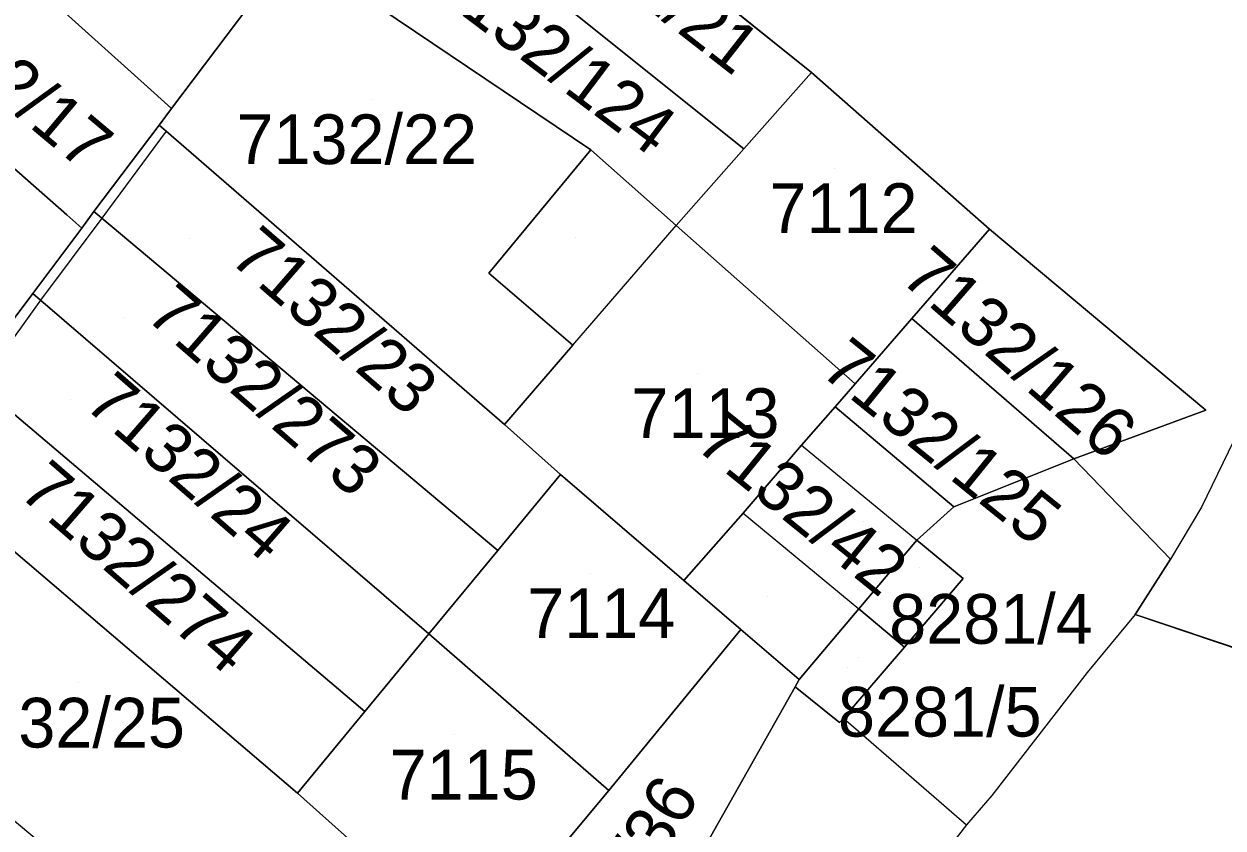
# Model space of a CAD drawing. Extents: x -266199 to -261993, y -1239047 to -1235108.
# Drawn here: x -263472.58 to -263424.41, y -1236209.27 to -1236176.96 of the extents above; entities that cross this region are included whole.
import ezdxf

# ---------------------------------------------------------------- set-up
doc = ezdxf.new("R2010")
doc.units = 0
for name, color, linetype in [('body_kn', 7, 'Continuous'), ('kladpar_druhypozemkov', 7, 'Continuous'), ('kladpar_hranice', 7, 'Continuous'), ('kladpar_parcelnecisla', 7, 'Continuous'), ('kladpar_plochy', 7, 'Continuous'), ('kladpar_sipky', 7, 'Continuous'), ('zappar_hrandruhpozemk', 7, 'Continuous')]:
    doc.layers.add(name, color=color, linetype=linetype)

msp = doc.modelspace()

# ---------------------------------------------------------------- linework, layer by layer
at = {"layer": 'body_kn'}
for p, q in [((-263440.94, -1236178.91), (-263440.94, -1236178.91)), ((-263440.94, -1236178.91), (-263440.94, -1236178.91)), ((-263467.35, -1236179.73), (-263467.35, -1236179.73)), ((-263466.65, -1236180.36), (-263466.65, -1236180.36)), ((-263467.15, -1236181.02), (-263467.15, -1236181.02)), ((-263467.15, -1236181.02), (-263467.15, -1236181.02)), ((-263466.87, -1236181.27), (-263466.87, -1236181.27)), ((-263466.87, -1236181.27), (-263466.87, -1236181.27)), ((-263449.81, -1236182.01), (-263449.81, -1236182.01)), ((-263449.81, -1236182.01), (-263449.81, -1236182.01)), ((-263443.66, -1236181.98), (-263443.66, -1236181.98)), ((-263470.86, -1236184.63), (-263470.86, -1236184.63)), ((-263469.77, -1236184.5), (-263469.77, -1236184.5)), ((-263469.46, -1236184.76), (-263469.46, -1236184.76)), ((-263469.46, -1236184.76), (-263469.46, -1236184.76)), ((-263470.26, -1236185.16), (-263470.26, -1236185.16)), ((-263446.38, -1236185.05), (-263446.38, -1236185.05)), ((-263446.38, -1236185.05), (-263446.38, -1236185.05)), ((-263433.79, -1236185.21), (-263433.79, -1236185.21)), ((-263433.79, -1236185.21), (-263433.79, -1236185.21)), ((-263453.91, -1236186.97), (-263453.91, -1236186.97)), ((-263472.23, -1236187.79), (-263472.23, -1236187.79)), ((-263472.23, -1236187.79), (-263472.23, -1236187.79)), ((-263471.92, -1236188.06), (-263471.92, -1236188.06)), ((-263471.92, -1236188.06), (-263471.92, -1236188.06)), ((-263436.91, -1236188.79), (-263436.91, -1236188.79)), ((-263436.91, -1236188.79), (-263436.91, -1236188.79)), ((-263450.53, -1236189.87), (-263450.53, -1236189.87)), ((-263450.53, -1236189.87), (-263450.53, -1236189.87)), ((-263439.19, -1236191.42), (-263439.19, -1236191.42)), ((-263439.19, -1236191.42), (-263439.19, -1236191.42)), ((-263439.99, -1236192.34), (-263439.99, -1236192.34)), ((-263439.99, -1236192.34), (-263439.99, -1236192.34)), ((-263425.1, -1236192.48), (-263425.1, -1236192.48)), ((-263453.28, -1236193.05), (-263453.28, -1236193.05)), ((-263441.34, -1236193.89), (-263441.34, -1236193.89)), ((-263441.34, -1236193.89), (-263441.34, -1236193.89)), ((-263430.4, -1236194.43), (-263430.4, -1236194.43)), ((-263451.02, -1236195.07), (-263451.02, -1236195.07)), ((-263451.02, -1236195.07), (-263451.02, -1236195.07)), ((-263435.22, -1236196.36), (-263435.22, -1236196.36)), ((-263435.22, -1236196.36), (-263435.22, -1236196.36)), ((-263425.27, -1236196.38), (-263425.27, -1236196.38)), ((-263443.69, -1236196.62), (-263443.69, -1236196.62)), ((-263443.69, -1236196.62), (-263443.69, -1236196.62)), ((-263436.71, -1236197.71), (-263436.71, -1236197.71)), ((-263436.71, -1236197.71), (-263436.71, -1236197.71)), ((-263453.54, -1236198.12), (-263453.54, -1236198.12)), ((-263426.52, -1236198.47), (-263426.52, -1236198.47)), ((-263446.07, -1236199.32), (-263446.07, -1236199.32)), ((-263434.84, -1236199.25), (-263434.84, -1236199.25)), ((-263439.04, -1236200.47), (-263439.04, -1236200.47)), ((-263439.04, -1236200.47), (-263439.04, -1236200.47)), ((-263427.94, -1236200.69), (-263427.94, -1236200.69)), ((-263427.94, -1236200.69), (-263427.94, -1236200.69)), ((-263443.78, -1236201.29), (-263443.78, -1236201.29)), ((-263443.78, -1236201.29), (-263443.78, -1236201.29)), ((-263456.31, -1236201.47), (-263456.31, -1236201.47)), ((-263456.31, -1236201.47), (-263456.31, -1236201.47)), ((-263437.2, -1236202), (-263437.2, -1236202)), ((-263437.2, -1236202), (-263437.2, -1236202)), ((-263429.87, -1236203.02), (-263429.87, -1236203.02)), ((-263441.59, -1236203.6), (-263441.59, -1236203.6)), ((-263441.59, -1236203.6), (-263441.59, -1236203.6)), ((-263441.43, -1236203.31), (-263441.43, -1236203.31)), ((-263441.43, -1236203.31), (-263441.43, -1236203.31)), ((-263458.89, -1236204.59), (-263458.89, -1236204.59)), ((-263439.81, -1236205.03), (-263439.81, -1236205.03)), ((-263439.81, -1236205.03), (-263439.81, -1236205.03)), ((-263439.66, -1236204.86), (-263439.66, -1236204.86)), ((-263439.66, -1236204.86), (-263439.66, -1236204.86)), ((-263461.59, -1236207.87), (-263461.59, -1236207.87)), ((-263449.09, -1236207.77), (-263449.09, -1236207.77)), ((-263433.7, -1236207.97), (-263433.7, -1236207.97)), ((-263434.71, -1236209.15), (-263434.71, -1236209.15))]:
    msp.add_line(p, q, dxfattribs=at)
at = {"layer": 'kladpar_druhypozemkov'}
for p, q in [((-263458.63, -1236179.99), (-263458.63, -1236179.99)), ((-263440.01, -1236182.76), (-263440.01, -1236182.76)), ((-263465.94, -1236185.57), (-263465.94, -1236185.57)), ((-263450.42, -1236185.55), (-263450.42, -1236185.55)), ((-263468.59, -1236188.77), (-263468.59, -1236188.77)), ((-263431.14, -1236190.58), (-263431.14, -1236190.58)), ((-263445.54, -1236191), (-263445.54, -1236191)), ((-263470.72, -1236192.04), (-263470.72, -1236192.04)), ((-263434.58, -1236193.95), (-263434.58, -1236193.95)), ((-263438.85, -1236196.96), (-263438.85, -1236196.96)), ((-263449.83, -1236199.04), (-263449.83, -1236199.04)), ((-263437.25, -1236199.81), (-263437.25, -1236199.81)), ((-263442.69, -1236199.96), (-263442.69, -1236199.96)), ((-263439.06, -1236202.43), (-263439.06, -1236202.43)), ((-263470.4, -1236203.44), (-263470.4, -1236203.44)), ((-263455.3, -1236205.53), (-263455.3, -1236205.53))]:
    msp.add_line(p, q, dxfattribs=at)
at = {"layer": 'kladpar_hranice'}
for p, q in [((-263456.27, -1236166.57), (-263440.94, -1236178.91)), ((-263433.79, -1236185.21), (-263440.94, -1236178.91)), ((-263436.91, -1236188.79), (-263433.79, -1236185.21)), ((-263430.4, -1236194.43), (-263436.91, -1236188.79)), ((-263439.99, -1236192.34), (-263439.19, -1236191.42)), ((-263435.22, -1236196.36), (-263439.99, -1236192.34)), ((-263430.4, -1236194.43), (-263435.22, -1236196.36)), ((-263439.04, -1236200.47), (-263436.71, -1236197.71)), ((-263437.2, -1236202), (-263439.04, -1236200.47)), ((-263443.78, -1236201.29), (-263441.43, -1236203.31)), ((-263439.81, -1236205.03), (-263441.59, -1236203.6))]:
    msp.add_line(p, q, dxfattribs=at)
for points in [[(-263440.94, -1236178.91), (-263456.27, -1236166.57), (-263458.07, -1236164.53)], [(-263461.81, -1236173.92), (-263466.65, -1236180.36), (-263467.35, -1236179.73), (-263475.43, -1236172.46), (-263476.97, -1236171.27), (-263472.96, -1236166.51), (-263471.67, -1236164.88)], [(-263458.77, -1236169.88), (-263443.66, -1236181.98), (-263446.38, -1236185.05), (-263449.81, -1236182.01), (-263461.81, -1236173.92)], [(-263440.94, -1236178.91), (-263443.66, -1236181.98), (-263458.77, -1236169.88)], [(-263475.43, -1236172.46), (-263467.35, -1236179.73), (-263466.65, -1236180.36), (-263467.15, -1236181.02), (-263469.77, -1236184.5), (-263470.26, -1236185.16), (-263470.86, -1236184.63), (-263479.26, -1236177.25), (-263475.43, -1236172.46)], [(-263461.81, -1236173.92), (-263449.81, -1236182.01), (-263453.91, -1236186.97), (-263450.53, -1236189.87), (-263453.28, -1236193.05), (-263466.87, -1236181.27), (-263467.15, -1236181.02), (-263466.65, -1236180.36), (-263461.81, -1236173.92)], [(-263479.26, -1236177.25), (-263470.86, -1236184.63), (-263470.26, -1236185.16), (-263472.23, -1236187.79), (-263473.7, -1236189.75), (-263474.28, -1236189.27), (-263481.63, -1236183.12), (-263482.83, -1236182.09), (-263479.26, -1236177.25)], [(-263446.38, -1236185.05), (-263443.66, -1236181.98), (-263440.94, -1236178.91), (-263433.79, -1236185.21), (-263436.91, -1236188.79), (-263439.19, -1236191.42), (-263446.38, -1236185.05)], [(-263467.15, -1236181.02), (-263466.87, -1236181.27), (-263453.28, -1236193.05), (-263451.02, -1236195.07), (-263453.54, -1236198.12), (-263469.46, -1236184.76), (-263469.77, -1236184.5), (-263467.15, -1236181.02)], [(-263449.81, -1236182.01), (-263446.38, -1236185.05), (-263439.19, -1236191.42), (-263439.99, -1236192.34), (-263441.34, -1236193.89), (-263443.69, -1236196.62), (-263446.07, -1236199.32), (-263451.02, -1236195.07), (-263453.28, -1236193.05), (-263450.53, -1236189.87), (-263453.91, -1236186.97), (-263449.81, -1236182.01)], [(-263472.23, -1236187.79), (-263470.26, -1236185.16), (-263469.77, -1236184.5), (-263469.46, -1236184.76), (-263453.54, -1236198.12), (-263456.31, -1236201.47), (-263471.92, -1236188.06), (-263472.23, -1236187.79)], [(-263433.79, -1236185.21), (-263425.1, -1236192.48), (-263430.4, -1236194.43)], [(-263430.4, -1236194.43), (-263425.1, -1236192.48), (-263433.79, -1236185.21)], [(-263472.23, -1236187.79), (-263471.92, -1236188.06), (-263456.31, -1236201.47), (-263458.89, -1236204.59), (-263474.38, -1236191.46), (-263474.75, -1236191.15), (-263473.7, -1236189.75), (-263472.23, -1236187.79)], [(-263439.19, -1236191.42), (-263436.91, -1236188.79), (-263430.4, -1236194.43)], [(-263477.28, -1236194.51), (-263474.75, -1236191.15), (-263474.38, -1236191.46), (-263458.89, -1236204.59), (-263461.59, -1236207.87), (-263476.85, -1236194.87), (-263477.28, -1236194.51)], [(-263441.43, -1236203.31), (-263443.78, -1236201.29), (-263446.07, -1236199.32), (-263443.69, -1236196.62), (-263441.34, -1236193.89), (-263439.99, -1236192.34)], [(-263439.99, -1236192.34), (-263435.22, -1236196.36), (-263436.71, -1236197.71), (-263439.04, -1236200.47), (-263441.43, -1236203.31)], [(-263477.28, -1236194.51), (-263476.85, -1236194.87), (-263461.59, -1236207.87), (-263459.45, -1236209.79), (-263464.59, -1236216), (-263481.76, -1236201.65), (-263482.3, -1236201.2), (-263480.02, -1236198.15), (-263477.69, -1236195.05), (-263477.28, -1236194.51)], [(-263430.4, -1236194.43), (-263426.52, -1236198.47), (-263427.94, -1236200.69), (-263421.46, -1236202.87), (-263421.59, -1236211.39), (-263418.56, -1236221.97), (-263417.65, -1236225.03), (-263413.09, -1236240.29), (-263419.04, -1236241.47), (-263422.7, -1236225.69), (-263423.35, -1236223.63), (-263424.6, -1236219.17), (-263425.4, -1236217.77), (-263426.52, -1236216.64), (-263427.96, -1236215.86), (-263429.71, -1236215.43), (-263431.06, -1236215.51), (-263432.58, -1236215.9), (-263433.91, -1236216.71), (-263434.97, -1236217.82), (-263458.86, -1236257.26), (-263460.81, -1236262.37), (-263460.72, -1236263.52)], [(-263436.71, -1236197.71), (-263435.22, -1236196.36), (-263430.4, -1236194.43)], [(-263421.46, -1236202.87), (-263427.94, -1236200.69), (-263426.52, -1236198.47), (-263430.4, -1236194.43)], [(-263451.02, -1236195.07), (-263446.07, -1236199.32), (-263443.78, -1236201.29), (-263449.09, -1236207.77), (-263456.31, -1236201.47), (-263453.54, -1236198.12), (-263451.02, -1236195.07)], [(-263441.59, -1236203.6), (-263439.81, -1236205.03), (-263439.66, -1236204.86), (-263437.2, -1236202), (-263434.84, -1236199.25), (-263436.71, -1236197.71)], [(-263436.71, -1236197.71), (-263434.84, -1236199.25), (-263437.2, -1236202)], [(-263441.59, -1236203.6), (-263441.43, -1236203.31), (-263439.04, -1236200.47)], [(-263439.04, -1236200.47), (-263437.2, -1236202), (-263439.66, -1236204.86), (-263439.81, -1236205.03)], [(-263449.71, -1236217.97), (-263452.04, -1236215.92), (-263454.25, -1236213.97), (-263449.09, -1236207.77), (-263443.78, -1236201.29)], [(-263456.31, -1236201.47), (-263449.09, -1236207.77), (-263454.25, -1236213.97), (-263459.45, -1236209.79), (-263461.59, -1236207.87), (-263458.89, -1236204.59), (-263456.31, -1236201.47)], [(-263454.73, -1236235.17), (-263449.71, -1236217.97), (-263441.59, -1236203.6)], [(-263441.43, -1236203.31), (-263441.59, -1236203.6), (-263449.71, -1236217.97)]]:
    msp.add_lwpolyline(points, dxfattribs=at)
at = {"layer": 'kladpar_plochy'}
for p, q in [((-263440.94, -1236178.91), (-263456.27, -1236166.57)), ((-263433.79, -1236185.21), (-263440.94, -1236178.91)), ((-263425.1, -1236192.48), (-263433.79, -1236185.21)), ((-263430.4, -1236194.43), (-263425.1, -1236192.48)), ((-263426.52, -1236198.47), (-263430.4, -1236194.43)), ((-263427.94, -1236200.69), (-263426.52, -1236198.47)), ((-263421.46, -1236202.87), (-263427.94, -1236200.69))]:
    msp.add_line(p, q, dxfattribs=at)
for points in [[(-263461.26, -1236173.2), (-263461.81, -1236173.92), (-263466.65, -1236180.36), (-263467.35, -1236179.73), (-263475.43, -1236172.46), (-263476.97, -1236171.27), (-263472.96, -1236166.51), (-263471.67, -1236164.88)], [(-263456.27, -1236166.57), (-263440.94, -1236178.91), (-263443.66, -1236181.98), (-263458.77, -1236169.88)], [(-263458.77, -1236169.88), (-263443.66, -1236181.98), (-263446.38, -1236185.05), (-263449.81, -1236182.01), (-263461.81, -1236173.92), (-263461.26, -1236173.2)], [(-263475.43, -1236172.46), (-263467.35, -1236179.73), (-263466.65, -1236180.36), (-263467.15, -1236181.02), (-263469.77, -1236184.5), (-263470.26, -1236185.16), (-263470.86, -1236184.63), (-263479.26, -1236177.25)], [(-263461.81, -1236173.92), (-263449.81, -1236182.01), (-263453.91, -1236186.97), (-263450.53, -1236189.87), (-263453.28, -1236193.05), (-263466.87, -1236181.27), (-263467.15, -1236181.02), (-263466.65, -1236180.36)], [(-263479.26, -1236177.25), (-263470.86, -1236184.63), (-263470.26, -1236185.16), (-263472.23, -1236187.79), (-263473.7, -1236189.75), (-263474.28, -1236189.27), (-263481.63, -1236183.12), (-263482.83, -1236182.09)], [(-263446.38, -1236185.05), (-263443.66, -1236181.98), (-263440.94, -1236178.91), (-263433.79, -1236185.21), (-263436.91, -1236188.79), (-263439.19, -1236191.42)], [(-263467.15, -1236181.02), (-263466.87, -1236181.27), (-263453.28, -1236193.05), (-263451.02, -1236195.07), (-263453.54, -1236198.12), (-263469.46, -1236184.76), (-263469.77, -1236184.5)], [(-263449.81, -1236182.01), (-263446.38, -1236185.05), (-263439.19, -1236191.42), (-263439.99, -1236192.34), (-263441.34, -1236193.89), (-263443.69, -1236196.62), (-263446.07, -1236199.32), (-263451.02, -1236195.07), (-263453.28, -1236193.05), (-263450.53, -1236189.87), (-263453.91, -1236186.97)], [(-263472.23, -1236187.79), (-263470.26, -1236185.16), (-263469.77, -1236184.5), (-263469.46, -1236184.76), (-263453.54, -1236198.12), (-263456.31, -1236201.47), (-263471.92, -1236188.06)], [(-263436.91, -1236188.79), (-263433.79, -1236185.21), (-263425.1, -1236192.48), (-263430.4, -1236194.43)], [(-263472.23, -1236187.79), (-263471.92, -1236188.06), (-263456.31, -1236201.47), (-263458.89, -1236204.59), (-263474.38, -1236191.46), (-263474.75, -1236191.15), (-263473.7, -1236189.75)], [(-263439.19, -1236191.42), (-263436.91, -1236188.79), (-263430.4, -1236194.43), (-263435.22, -1236196.36), (-263439.99, -1236192.34)], [(-263477.28, -1236194.51), (-263474.75, -1236191.15), (-263474.38, -1236191.46), (-263458.89, -1236204.59), (-263461.59, -1236207.87), (-263476.85, -1236194.87)], [(-263439.99, -1236192.34), (-263435.22, -1236196.36), (-263436.71, -1236197.71), (-263439.04, -1236200.47), (-263441.43, -1236203.31), (-263443.78, -1236201.29), (-263446.07, -1236199.32), (-263443.69, -1236196.62), (-263441.34, -1236193.89)], [(-263477.28, -1236194.51), (-263476.85, -1236194.87), (-263461.59, -1236207.87), (-263459.45, -1236209.79), (-263464.59, -1236216), (-263481.76, -1236201.65), (-263482.3, -1236201.2), (-263480.02, -1236198.15), (-263477.69, -1236195.05)], [(-263451.02, -1236195.07), (-263446.07, -1236199.32), (-263443.78, -1236201.29), (-263449.09, -1236207.77), (-263456.31, -1236201.47), (-263453.54, -1236198.12)], [(-263437.2, -1236202), (-263439.04, -1236200.47), (-263436.71, -1236197.71), (-263434.84, -1236199.25)], [(-263439.81, -1236205.03), (-263441.59, -1236203.6), (-263441.43, -1236203.31), (-263439.04, -1236200.47), (-263437.2, -1236202), (-263439.66, -1236204.86)], [(-263443.78, -1236201.29), (-263441.43, -1236203.31), (-263441.59, -1236203.6), (-263449.71, -1236217.97), (-263452.04, -1236215.92), (-263454.25, -1236213.97), (-263449.09, -1236207.77)], [(-263456.31, -1236201.47), (-263449.09, -1236207.77), (-263454.25, -1236213.97), (-263459.45, -1236209.79), (-263461.59, -1236207.87), (-263458.89, -1236204.59)]]:
    msp.add_lwpolyline(points, close=True, dxfattribs=at)
msp.add_lwpolyline([(-263471.83, -1236278.71), (-263458.16, -1236241.72), (-263454.73, -1236235.17), (-263449.71, -1236217.97), (-263441.59, -1236203.6), (-263439.81, -1236205.03), (-263439.66, -1236204.86), (-263437.2, -1236202), (-263434.84, -1236199.25), (-263436.71, -1236197.71), (-263435.22, -1236196.36), (-263430.4, -1236194.43), (-263426.52, -1236198.47), (-263427.94, -1236200.69), (-263421.46, -1236202.87)], dxfattribs=at)
at = {"layer": 'kladpar_sipky'}
for p, q in [((-263436.6, -1236198.81), (-263436.6, -1236198.81)), ((-263439.49, -1236202.82), (-263439.49, -1236202.82))]:
    msp.add_line(p, q, dxfattribs=at)
at = {"layer": 'zappar_hrandruhpozemk'}
for p, q in [((-263466.87, -1236181.27), (-263469.46, -1236184.76)), ((-263469.46, -1236184.76), (-263471.92, -1236188.06)), ((-263450.53, -1236189.87), (-263446.38, -1236185.05)), ((-263471.92, -1236188.06), (-263474.38, -1236191.46)), ((-263441.34, -1236193.89), (-263436.71, -1236197.71)), ((-263443.69, -1236196.62), (-263439.04, -1236200.47)), ((-263427.94, -1236200.69), (-263429.87, -1236203.02)), ((-263429.87, -1236203.02), (-263433.7, -1236207.97)), ((-263433.7, -1236207.97), (-263434.71, -1236209.15))]:
    msp.add_line(p, q, dxfattribs=at)
for points in [[(-263423.56, -1236192.84), (-263425.27, -1236196.38), (-263426.52, -1236198.47)], [(-263439.66, -1236204.86), (-263434.71, -1236209.15), (-263444.72, -1236222.06)]]:
    msp.add_lwpolyline(points, dxfattribs=at)

# ---------------------------------------------------------------- texts
at = {"layer": 'kladpar_parcelnecisla'}
for s, rotation, p in [('7132/21', 322, (-263451.671, -1236173.126)), ('7132/124', 323, (-263456.309, -1236175.609)), ('7132/17', 320, (-263477.544, -1236176.763)), ('7132/23', 319, (-263464.399, -1236186.452)), ('7132/126', 319, (-263437.435, -1236187.246)), ('7132/273', 319, (-263467.765, -1236188.751)), ('7132/125', 321, (-263440.653, -1236190.991)), ('7132/24', 319, (-263470.232, -1236192.31)), ('7132/42', 321, (-263445.678, -1236193.969)), ('7132/274', 319, (-263472.858, -1236195.869)), ('7132/36', 59, (-263450.383, -1236216.296))]:
    msp.add_text(s, height=2, rotation=rotation, dxfattribs=at).set_placement(p)
for s, p in [('7132/22', (-263464.047, -1236182.59)), ('7112', (-263442.63, -1236185.36)), ('7113', (-263448.176, -1236193.6)), ('7114', (-263452.364, -1236201.64)), ('8281/4', (-263437.82, -1236201.87)), ('8281/5', (-263439.875, -1236205.6)), ('7132/25', (-263475.785, -1236206.04)), ('7115', (-263457.889, -1236208.13))]:
    msp.add_text(s, height=2, dxfattribs=at).set_placement(p)

doc.saveas('drawing.dxf')
